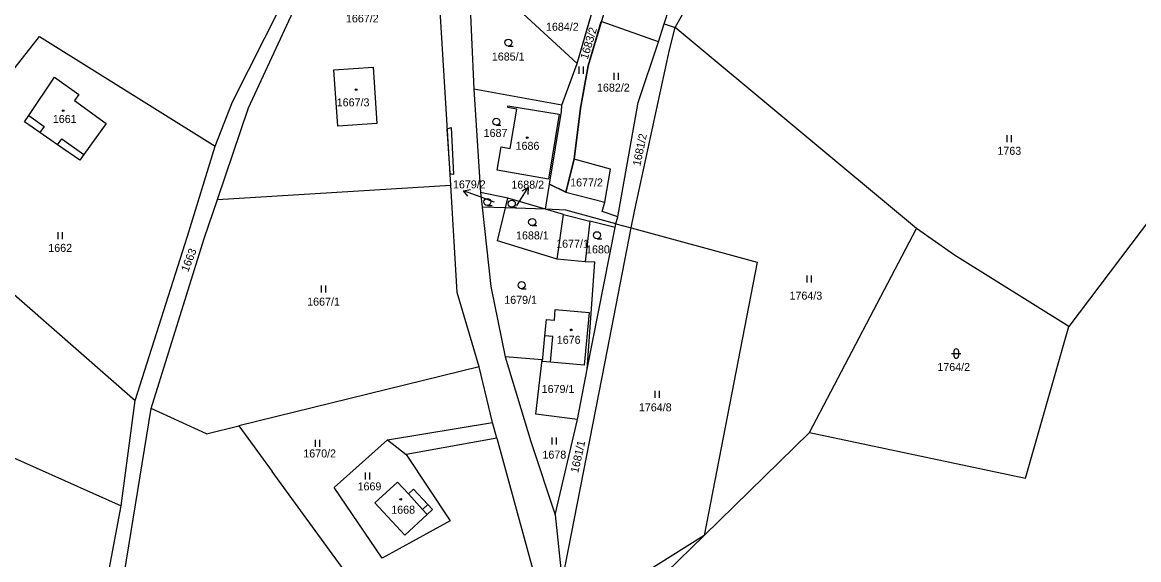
# Model space of a CAD drawing. Extents: x -670359 to -668019, y -978807 to -976674.
# Drawn here: x -669138.3 to -668901.1, y -978307.2 to -978192.9 of the extents above; entities that cross this region are included whole.
import ezdxf

# ---------------------------------------------------------------- set-up
doc = ezdxf.new("R2010")
doc.units = 0
for name, color, linetype in [('Hranice parcel', 7, 'Continuous'), ('Parcelní čísla', 7, 'Continuous'), ('Vnitřní kresba', 7, 'Continuous'), ('Věcná břemena k části', 7, 'Continuous'), ('Značky budov', 7, 'Continuous'), ('Značky kultur', 7, 'Continuous')]:
    doc.layers.add(name, color=color, linetype=linetype)

msp = doc.modelspace()

# ---------------------------------------------------------------- linework, layer by layer
at = {"layer": 'Hranice parcel'}
for p, q in [((-669003.12, -978197.04), (-669001.87, -978193.24)), ((-669001.87, -978193.24), (-668999.54, -978194.01)), ((-669012.12, -978235.75), (-669008.87, -978236.64)), ((-669153.11, -978239.3), (-669114.29, -978273.3))]:
    msp.add_line(p, q, dxfattribs=at)
for points in [[(-669047.23, -978227.57), (-669050.69, -978170.72)], [(-668999.54, -978194.01), (-668990.54, -978177.97)], [(-669043.31, -978184.98), (-669042.35, -978207.13)], [(-669020.36, -978201.68), (-669036.28, -978186.94)], [(-669093.61, -978209.85), (-669083.39, -978189.65)], [(-669090.18, -978211.09), (-669080.68, -978190.63)], [(-669020.36, -978201.68), (-669017.58, -978192.13)], [(-669001.87, -978193.24), (-669000.79, -978189.98)], [(-669018.05, -978202.19), (-669015.24, -978192.78)], [(-669003.12, -978197.04), (-669015.24, -978192.78)], [(-669000.74, -978198.79), (-668999.54, -978194.01)], [(-668948.25, -978236.75), (-668999.54, -978194.01)], [(-669162.35, -978231.21), (-669134.61, -978195.97)], [(-669134.61, -978195.97), (-669097.31, -978219.25)], [(-669008.12, -978232.77), (-669000.74, -978198.79)], [(-669007.4, -978209.98), (-669003.12, -978197.04)], [(-669071.25, -978215), (-669072.07, -978203.04), (-669063.75, -978202.47), (-669062.96, -978214.45), (-669071.25, -978215)], [(-669023.66, -978210.53), (-669020.36, -978201.68)], [(-669019.66, -978211.21), (-669018.05, -978202.19)], [(-669136.87, -978212.74), (-669131.42, -978204.56)], [(-669131.42, -978204.56), (-669126.26, -978208.3)], [(-669126.26, -978208.3), (-669127.15, -978209.57)], [(-669042.35, -978207.13), (-669040.91, -978229.14)], [(-669023.66, -978210.53), (-669042.35, -978207.13)], [(-669127.15, -978209.57), (-669120.48, -978214.44)], [(-669097.31, -978219.25), (-669093.61, -978209.85)], [(-669096.79, -978230.59), (-669090.18, -978211.09)], [(-669035.12, -978211.04), (-669035.08, -978210.71)], [(-669033.16, -978211.37), (-669035.12, -978211.04)], [(-669035.08, -978210.71), (-669024.22, -978212.47)], [(-669023.67, -978211.89), (-669023.66, -978210.53)], [(-669011.74, -978234.25), (-669007.4, -978209.98)], [(-669137.77, -978214.1), (-669136.87, -978212.74)], [(-669034.58, -978219.73), (-669033.16, -978211.37)], [(-669024.22, -978212.47), (-669026.48, -978226.3)], [(-669026.24, -978227.3), (-669023.67, -978211.89)], [(-669020.98, -978221.99), (-669019.66, -978211.21)], [(-669134.51, -978216.37), (-669137.77, -978214.1)], [(-669120.48, -978214.44), (-669125.19, -978221.03)], [(-668883.19, -978214.3), (-668915.88, -978257.56)], [(-669130.77, -978218.97), (-669134.51, -978216.37)], [(-669126.06, -978222.25), (-669130.77, -978218.97)], [(-669103.2, -978238.38), (-669097.31, -978219.25)], [(-669037.37, -978224.33), (-669036.55, -978219.39)], [(-669036.55, -978219.39), (-669034.58, -978219.73)], [(-669125.19, -978221.03), (-669126.06, -978222.25)], [(-669022.81, -978229.01), (-669020.98, -978221.99)], [(-669013.32, -978224.16), (-669020.98, -978221.99)], [(-669026.48, -978226.3), (-669037.37, -978224.33)], [(-669014.51, -978231.18), (-669013.32, -978224.16)], [(-669096.79, -978230.59), (-669047.23, -978227.57)], [(-669045.85, -978250.36), (-669047.23, -978227.57)], [(-669027.13, -978232.66), (-669026.24, -978227.3)], [(-669026.24, -978227.3), (-669022.81, -978229.01)], [(-669035.07, -978230.32), (-669040.91, -978229.14)], [(-669040.91, -978229.14), (-669040.57, -978232.21)], [(-669099.6, -978238.9), (-669096.79, -978230.59)], [(-669035.58, -978232.38), (-669040.57, -978232.21)], [(-669040.57, -978232.21), (-669038.71, -978249.08)], [(-669037.33, -978239.41), (-669035.58, -978232.38)], [(-669035.58, -978232.38), (-669035.07, -978230.32)], [(-669027.13, -978232.66), (-669035.58, -978232.38)], [(-669027.13, -978232.66), (-669035.07, -978230.32)], [(-669015.09, -978233.17), (-669014.51, -978231.18)], [(-669023.26, -978233.81), (-669027.13, -978232.66)], [(-669012.12, -978235.75), (-669022.77, -978232.84), (-669027.13, -978232.66)], [(-669024.65, -978243.31), (-669023.26, -978233.81)], [(-669011.74, -978234.25), (-669015.09, -978233.17)], [(-669012.12, -978235.75), (-669011.74, -978234.25)], [(-669008.87, -978236.64), (-669008.12, -978232.77)], [(-669017.67, -978235.22), (-669018.65, -978243.85)], [(-669018.25, -978266.65), (-669012.33, -978236.56)], [(-669012.33, -978236.56), (-669017.67, -978235.22)], [(-669014.39, -978265.1), (-669008.87, -978236.64)], [(-669012.33, -978236.56), (-669012.12, -978235.75)], [(-669008.87, -978236.64), (-668982.11, -978243.95)], [(-668971.01, -978280.11), (-668948.25, -978236.75)], [(-668940.19, -978242.41), (-668948.25, -978236.75)], [(-669114.29, -978273.3), (-669103.2, -978238.38)], [(-669110.87, -978275.01), (-669099.6, -978238.9)], [(-669024.65, -978243.31), (-669037.33, -978239.41)], [(-669018.65, -978243.85), (-669024.65, -978243.31)], [(-669016.65, -978243.88), (-669018.65, -978243.85)], [(-669018.25, -978266.65), (-669016.65, -978243.88)], [(-668982.11, -978243.95), (-668993.41, -978302)], [(-668915.88, -978257.56), (-668940.19, -978242.41)], [(-669038.71, -978249.08), (-669035.67, -978264.07)], [(-669041.22, -978266.17), (-669045.85, -978250.36)], [(-669027.24, -978259.58), (-669026.9, -978256.08)], [(-669026.9, -978256.08), (-669025.22, -978256.22)], [(-669025.22, -978256.22), (-669025.03, -978253.95)], [(-669025.03, -978253.95), (-669017.8, -978254.62)], [(-669017.8, -978254.62), (-669018.86, -978265.84)], [(-668925.08, -978289.8), (-668915.88, -978257.56)], [(-669027.75, -978265.04), (-669027.24, -978259.58)], [(-669035.67, -978264.07), (-669030.18, -978282.04)], [(-669027.83, -978264.71), (-669035.67, -978264.07)], [(-669029.16, -978276.21), (-669027.83, -978264.71)], [(-669026.06, -978265.2), (-669027.75, -978265.04)], [(-669018.86, -978265.84), (-669026.06, -978265.2)], [(-669023.59, -978311.82), (-669014.39, -978265.1)], [(-669041.22, -978266.17), (-669092.26, -978278.72)], [(-669038.38, -978278.03), (-669041.22, -978266.17)], [(-669020.28, -978277.35), (-669018.25, -978266.65)], [(-669117.25, -978295.74), (-669114.29, -978273.3)], [(-669117.03, -978312.94), (-669110.87, -978275.01)], [(-669099.16, -978280.42), (-669110.87, -978275.01)], [(-669020.28, -978277.35), (-669029.16, -978276.21)], [(-669025.06, -978297.61), (-669020.28, -978277.35)], [(-669099.16, -978280.42), (-669092.26, -978278.72)], [(-669092.26, -978278.72), (-669085.19, -978288.43)], [(-669060.69, -978281.66), (-669038.38, -978278.03)], [(-669037.45, -978281.32), (-669038.38, -978278.03)], [(-669072.01, -978291.82), (-669060.69, -978281.66)], [(-669037.45, -978281.32), (-669056.72, -978284.78)], [(-669037.45, -978281.32), (-669029.44, -978310.6)], [(-669030.18, -978282.04), (-669025.06, -978297.61)], [(-668993.41, -978302), (-668971.01, -978280.11)], [(-668971.01, -978280.11), (-668925.08, -978289.8)], [(-669141.31, -978284.92), (-669117.25, -978295.74)], [(-669056.72, -978284.78), (-669047.34, -978298.88)], [(-669067.45, -978312.75), (-669085.19, -978288.43)], [(-669063.33, -978295.07), (-669058.55, -978290.65)], [(-669058.55, -978290.65), (-669056.24, -978293.18)], [(-669061.78, -978306.85), (-669072.01, -978291.82)], [(-669056.24, -978293.18), (-669055.13, -978292.16)], [(-669055.13, -978292.16), (-669052.09, -978295.46)], [(-669120.47, -978312.66), (-669117.25, -978295.74)], [(-669056.97, -978301.96), (-669063.33, -978295.07)], [(-669051.12, -978296.53), (-669052.23, -978297.55)], [(-669052.09, -978295.46), (-669051.12, -978296.53)], [(-669047.34, -978298.88), (-669061.78, -978306.85)], [(-669052.23, -978297.55), (-669056.97, -978301.96)], [(-669025.06, -978297.61), (-669023.59, -978311.82)], [(-668993.41, -978302), (-669020.01, -978318.72)], [(-669014.9, -978323.01), (-668993.41, -978302)]]:
    msp.add_lwpolyline(points, dxfattribs=at)
at = {"layer": 'Parcelní čísla'}
for p, q in [((-669043.59, -978229.88), (-669044.55, -978228.73)), ((-669037.98, -978231.18), (-669040.8, -978230.13)), ((-669032.09, -978228.75), (-669030.76, -978228.06)), ((-669033.2, -978231.87), (-669032.92, -978231.43))]:
    msp.add_line(p, q, dxfattribs=at)
for points in [[(-669040.8, -978230.13), (-669044.55, -978228.73), (-669043.06, -978228.48)], [(-669032.92, -978231.43), (-669030.76, -978228.06), (-669030.83, -978229.56)]]:
    msp.add_lwpolyline(points, dxfattribs=at)
at = {"layer": 'Vnitřní kresba'}
for points in [[(-669136.87, -978212.74), (-669133.61, -978215.1)], [(-669133.61, -978215.1), (-669134.51, -978216.37)], [(-669130.77, -978218.97), (-669129.88, -978217.7)], [(-669129.88, -978217.7), (-669125.19, -978221.03)], [(-669022.81, -978229.01), (-669014.51, -978231.18)], [(-669023.26, -978233.81), (-669017.67, -978235.22)], [(-669025.55, -978259.74), (-669027.24, -978259.58)], [(-669026.06, -978265.2), (-669025.55, -978259.74)], [(-669060.69, -978281.66), (-669056.72, -978284.78)], [(-669056.24, -978293.18), (-669053.21, -978296.49)], [(-669052.09, -978295.46), (-669053.21, -978296.49)], [(-669053.21, -978296.49), (-669052.23, -978297.55)]]:
    msp.add_lwpolyline(points, dxfattribs=at)
at = {"layer": 'Věcná břemena k části'}
for points in [[(-669026.24, -978227.3), (-669023.67, -978211.89), (-669023.66, -978210.53), (-669020.36, -978201.68), (-669009.32, -978163.73), (-669007.09, -978165.43), (-669018.05, -978202.19), (-669019.66, -978211.21), (-669020.98, -978221.99), (-669022.81, -978229.01), (-669026.24, -978227.3)], [(-669047.14, -978225.19), (-669047.39, -978225.02), (-669047.96, -978215.54), (-669047.11, -978215.3), (-669046.65, -978225.29), (-669047.14, -978225.19)]]:
    msp.add_lwpolyline(points, dxfattribs=at)
at = {"layer": 'Značky budov'}
for centre in [(-669067.34, -978207.23), (-669129.6, -978211.72), (-669030.99, -978217.43), (-669021.63, -978258.31), (-669057.84, -978294.34)]:
    msp.add_circle(centre, 0.175, dxfattribs=at)
at = {"layer": 'Značky kultur'}
for p, q in [((-669035, -978197.99), (-669034, -978197.99)), ((-669020, -978202.35), (-669020, -978203.85)), ((-669019, -978203.85), (-669019, -978202.35)), ((-669012.59, -978203.63), (-669012.59, -978205.13)), ((-669011.59, -978205.13), (-669011.59, -978203.63)), ((-669037.56, -978214.81), (-669036.56, -978214.81)), ((-668929.08, -978216.89), (-668929.08, -978218.39)), ((-668928.08, -978218.39), (-668928.08, -978216.89)), ((-669039.45, -978231.86), (-669038.45, -978231.86)), ((-669034.26, -978232.23), (-669033.26, -978232.23)), ((-669029.93, -978236.15), (-669028.93, -978236.15)), ((-669130.74, -978237.53), (-669130.74, -978239.03)), ((-669129.74, -978239.03), (-669129.74, -978237.53)), ((-669016.15, -978238.94), (-669015.15, -978238.94)), ((-669074.77, -978248.88), (-669074.77, -978250.38)), ((-669073.77, -978250.38), (-669073.77, -978248.88)), ((-668971.6, -978246.75), (-668971.6, -978248.25)), ((-668970.6, -978248.25), (-668970.6, -978246.75)), ((-669032.18, -978249.55), (-669031.18, -978249.55)), ((-668940.34, -978262.85), (-668940.34, -978263.85)), ((-668939.34, -978262.85), (-668939.34, -978263.85)), ((-668940.84, -978263.35), (-668938.84, -978263.35)), ((-669003.89, -978271.25), (-669003.89, -978272.75)), ((-669002.89, -978272.75), (-669002.89, -978271.25)), ((-669076.03, -978281.7), (-669076.03, -978283.2)), ((-669075.03, -978283.2), (-669075.03, -978281.7)), ((-669025.75, -978281.16), (-669025.75, -978282.66)), ((-669024.75, -978282.66), (-669024.75, -978281.16)), ((-669065.44, -978288.6), (-669065.44, -978290.1)), ((-669064.44, -978290.1), (-669064.44, -978288.6))]:
    msp.add_line(p, q, dxfattribs=at)
for centre, radius in [((-669035, -978197.24), 0.75), ((-669067.34, -978207.23), 0.175), ((-669129.6, -978211.72), 0.175), ((-669037.56, -978214.06), 0.75), ((-669030.99, -978217.43), 0.175), ((-669039.45, -978231.11), 0.75), ((-669034.26, -978231.48), 0.75), ((-669029.93, -978235.4), 0.75), ((-669016.15, -978238.19), 0.75), ((-669032.18, -978248.8), 0.75), ((-669021.63, -978258.31), 0.175), ((-669057.84, -978294.34), 0.175)]:
    msp.add_circle(centre, radius, dxfattribs=at)
for centre, start, end in [((-668939.84, -978262.85), 0, 180), ((-668939.84, -978263.85), 180, 0)]:
    msp.add_arc(centre, 0.5, start, end, dxfattribs=at)

# ---------------------------------------------------------------- texts
at = {"layer": 'Parcelní čísla'}
for s, height, p in [('1667/2', 1.7, (-669069.5, -978192.94)), ('1684/2', 1.7, (-669027, -978194.72)), ('1685/1', 1.7, (-669038.5, -978201.05)), ('1682/2', 1.7, (-669016.16, -978207.65)), ('1667/3', 1.7, (-669071.46, -978210.79)), ('1661', 1.7, (-669131.78, -978214.32)), ('1687', 1.7, (-669040.24, -978217.29)), ('1686', 1.7, (-669033.45, -978220.03)), ('1763', 1.7, (-668931.08, -978221.09)), ('1679/2', 1.7, (-669046.76, -978228.23)), ('1688/2', 1.7, (-669034.35, -978228.28)), ('1677/2', 1.7, (-669021.86, -978227.82)), ('1679/2', 0.1, (-669038.22, -978231.18)), ('1688/2', 0.1, (-669033.44, -978231.87)), ('1688/1', 1.7, (-669033.36, -978239.08)), ('1677/1', 1.7, (-669024.83, -978240.84)), ('1662', 1.7, (-669132.74, -978241.73)), ('1680', 1.7, (-669018.48, -978242.05)), ('1667/1', 1.7, (-669077.74, -978253.16)), ('1679/1', 1.7, (-669035.86, -978252.77)), ('1764/3', 1.7, (-668975.25, -978251.88)), ('1676', 1.7, (-669024.7, -978261.27)), ('1764/2', 1.7, (-668943.84, -978267.05)), ('1679/1', 1.7, (-669027.91, -978271.72)), ('1764/8', 1.7, (-669007.25, -978275.63)), ('1670/2', 1.7, (-669078.56, -978285.43)), ('1678', 1.7, (-669027.75, -978285.68)), ('1669', 1.7, (-669067.03, -978292.43)), ('1668', 1.7, (-669059.87, -978297.39))]:
    msp.add_text(s, height=height, dxfattribs=at).set_placement(p)
for s, rotation, p in [('1683/2', 73.2135, (-669018.14, -978200.94)), ('1681/2', 78.3, (-669006.95, -978223.58)), ('1663', 68.7118, (-669103.03, -978246.12)), ('1681/1', 77.4, (-669020.15, -978288.83))]:
    msp.add_text(s, height=1.7, rotation=rotation, dxfattribs=at).set_placement(p)

doc.saveas('drawing.dxf')
